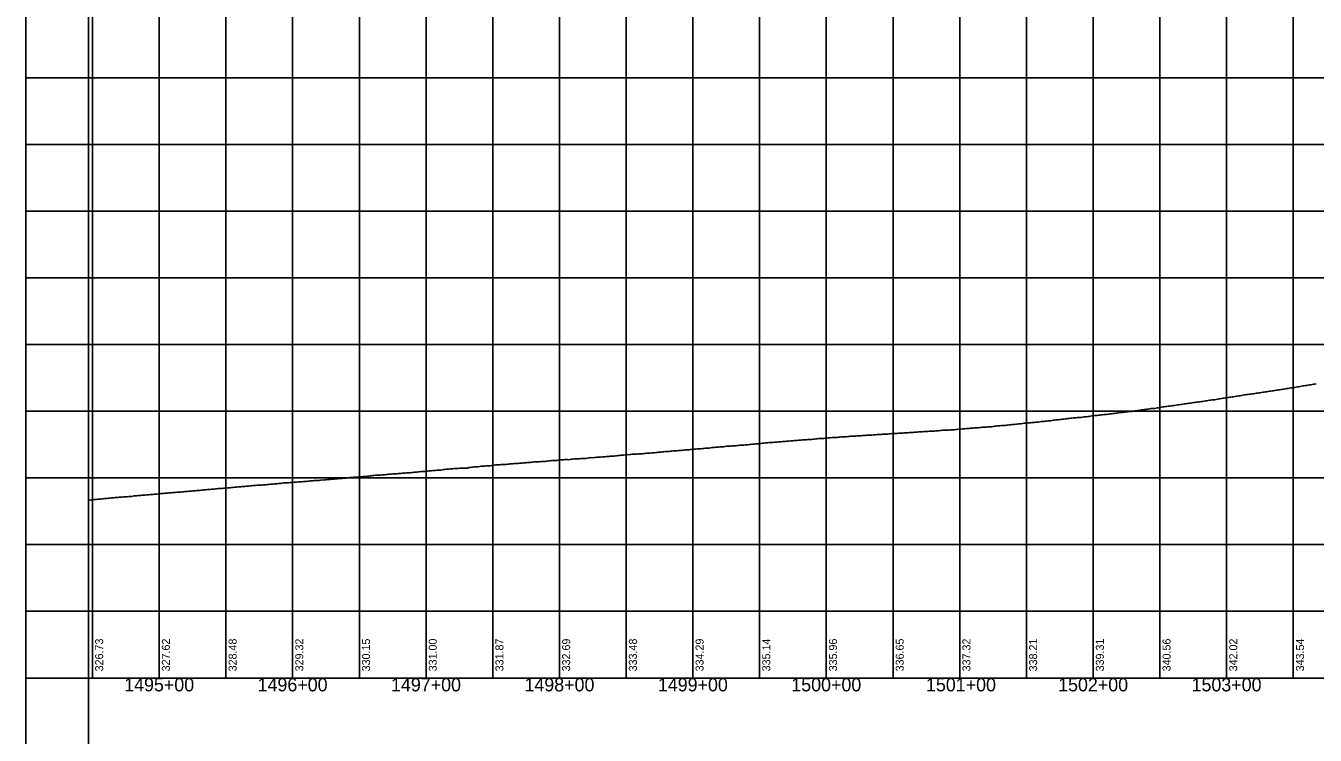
# Model space of a CAD drawing. Extents: x -90830 to 2015517, y -20856 to 836331.
# Drawn here: x 9623 to 10590, y 8819 to 9351 of the extents above; entities that cross this region are included whole.
import ezdxf

# ---------------------------------------------------------------- set-up
doc = ezdxf.new("R2010")
doc.units = 0
for name, color, linetype in [('Level 1', 7, 'Continuous'), ('RD_DDB_Profile_EX', 7, 'Continuous'), ('RD_DDB_StaTX', 7, 'Continuous'), ('RD_DDB_StripGrade', 7, 'Continuous'), ('RD_GPK_Profile_Cell', 7, 'Continuous'), ('RD_SHT_MatchLine', 7, 'Continuous')]:
    doc.layers.add(name, color=color, linetype=linetype)

msp = doc.modelspace()

# ---------------------------------------------------------------- linework, layer by layer
at = {"layer": 'Level 1'}
for p, q in [((9623.46, 9361.62), (9623.46, 8861.62)), ((9673.46, 9361.62), (9673.46, 8861.62)), ((9723.46, 9361.62), (9723.46, 8861.62)), ((9773.46, 9361.62), (9773.46, 8861.62)), ((9823.46, 9361.62), (9823.46, 8861.62)), ((9873.46, 9361.62), (9873.46, 8861.62)), ((9923.46, 9361.62), (9923.46, 8861.62)), ((9973.46, 9361.62), (9973.46, 8861.62)), ((10023.46, 9361.62), (10023.46, 8861.62)), ((10073.46, 9361.62), (10073.46, 8861.62)), ((10123.46, 9361.62), (10123.46, 8861.62)), ((10173.46, 9361.62), (10173.46, 8861.62)), ((10223.46, 9361.62), (10223.46, 8861.62)), ((10273.46, 9361.62), (10273.46, 8861.62)), ((10323.46, 9361.62), (10323.46, 8861.62)), ((10373.46, 9361.62), (10373.46, 8861.62)), ((10423.46, 9361.62), (10423.46, 8861.62)), ((10473.46, 9361.62), (10473.46, 8861.62)), ((10523.46, 9361.62), (10523.46, 8861.62)), ((10573.46, 9361.62), (10573.46, 8861.62)), ((9623.46, 9311.62), (11223.46, 9311.62)), ((9623.46, 9261.62), (11223.46, 9261.62)), ((9623.46, 9211.62), (11223.46, 9211.62)), ((9623.46, 9161.62), (11223.46, 9161.62)), ((9623.46, 9111.62), (11223.46, 9111.62)), ((9623.46, 9061.62), (11223.46, 9061.62)), ((9623.46, 9011.62), (11223.46, 9011.62)), ((9623.46, 8961.62), (11223.46, 8961.62)), ((9623.46, 8911.62), (11223.46, 8911.62)), ((9623.46, 8861.62), (11223.46, 8861.62))]:
    msp.add_line(p, q, dxfattribs=at)
at = {"layer": 'RD_DDB_Profile_EX'}
for points in [[(10470.57, 9064.02), (10471.57, 9064.21), (10472.57, 9064.27), (10473.57, 9064.43), (10474.57, 9064.66), (10475.57, 9064.83), (10476.57, 9065), (10477.57, 9065.1), (10478.57, 9065.26), (10479.57, 9065.42), (10480.57, 9065.49), (10481.57, 9065.62), (10482.57, 9065.77), (10483.57, 9065.89), (10484.57, 9066.01), (10485.57, 9066.15), (10486.57, 9066.3), (10487.57, 9066.45), (10488.57, 9066.59), (10489.57, 9066.7), (10490.57, 9066.82), (10491.57, 9067.02), (10492.57, 9067.18), (10493.57, 9067.28), (10494.57, 9067.43), (10495.57, 9067.62), (10496.57, 9067.75), (10497.57, 9067.92), (10498.57, 9068.05), (10499.57, 9068.16), (10500.57, 9068.28), (10501.57, 9068.43), (10502.57, 9068.57), (10503.57, 9068.76), (10504.57, 9068.91), (10505.57, 9068.96), (10506.57, 9069.06), (10507.57, 9069.32), (10508.57, 9069.5), (10509.57, 9069.67), (10510.57, 9069.84), (10511.57, 9069.96), (10512.57, 9070.06), (10513.57, 9070.13), (10514.57, 9070.23), (10515.57, 9070.38), (10516.57, 9070.62), (10517.57, 9070.83), (10518.57, 9070.97), (10519.57, 9071.12), (10520.57, 9071.27), (10521.57, 9071.41), (10522.57, 9071.56), (10523.57, 9071.73), (10524.57, 9071.89), (10525.57, 9072.02), (10526.57, 9072.23), (10527.57, 9072.37), (10528.57, 9072.42), (10529.57, 9072.62), (10530.57, 9072.84), (10531.57, 9072.96), (10532.57, 9073.12), (10533.57, 9073.26), (10534.57, 9073.45), (10535.57, 9073.61), (10536.57, 9073.77), (10537.57, 9073.91), (10538.57, 9074.04), (10539.57, 9074.16), (10540.57, 9074.33), (10541.57, 9074.44), (10542.57, 9074.55), (10543.57, 9074.7), (10544.57, 9074.82), (10545.57, 9075.03), (10546.57, 9075.21), (10547.57, 9075.28), (10548.57, 9075.44), (10549.57, 9075.63), (10550.57, 9075.78), (10551.57, 9075.93), (10552.57, 9076.05), (10553.57, 9076.26), (10554.57, 9076.48), (10555.57, 9076.57), (10556.57, 9076.75), (10557.57, 9076.9), (10558.57, 9077), (10559.57, 9077.19), (10560.57, 9077.35), (10561.57, 9077.45), (10562.57, 9077.61), (10563.57, 9077.72), (10564.57, 9077.91), (10565.57, 9078.1), (10566.57, 9078.25), (10567.57, 9078.42), (10568.57, 9078.57), (10569.57, 9078.7), (10570.57, 9078.85)], [(10570.57, 9078.85), (10571.57, 9079.02), (10572.57, 9079.2), (10573.57, 9079.35), (10574.57, 9079.47), (10575.57, 9079.62), (10576.57, 9079.8), (10577.57, 9079.93), (10578.57, 9080.11), (10579.57, 9080.33), (10580.57, 9080.53), (10581.57, 9080.7), (10582.57, 9080.82), (10583.57, 9080.97), (10584.57, 9081.14), (10585.57, 9081.28), (10586.57, 9081.41), (10587.57, 9081.6), (10588.57, 9081.77), (10589.57, 9081.96), (10590.57, 9082.12)], [(10370.57, 9052.37), (10371.57, 9052.53), (10372.57, 9052.6), (10373.57, 9052.7), (10374.57, 9052.79), (10375.57, 9052.89), (10376.57, 9052.97), (10377.57, 9053.04), (10378.57, 9053.12), (10379.57, 9053.22), (10380.57, 9053.32), (10381.57, 9053.34), (10382.57, 9053.49), (10383.57, 9053.71), (10384.57, 9053.84), (10385.57, 9053.92), (10386.57, 9053.95), (10387.57, 9054.05), (10388.57, 9054.22), (10389.57, 9054.32), (10390.57, 9054.35), (10391.57, 9054.44), (10392.57, 9054.64), (10393.57, 9054.79), (10394.57, 9054.91), (10395.57, 9055.04), (10396.57, 9055.06), (10397.57, 9055.16), (10398.57, 9055.31), (10399.57, 9055.45), (10400.57, 9055.6), (10401.57, 9055.69), (10402.57, 9055.84), (10403.57, 9055.96), (10404.57, 9056.06), (10405.57, 9056.16), (10406.57, 9056.29), (10407.57, 9056.44), (10408.57, 9056.56), (10409.57, 9056.66), (10410.57, 9056.74), (10411.57, 9056.8), (10412.57, 9056.83), (10413.57, 9056.81), (10414.57, 9057.01), (10415.57, 9057.26), (10416.57, 9057.37), (10417.57, 9057.42), (10418.57, 9057.4), (10419.57, 9057.53), (10420.57, 9057.7), (10421.57, 9057.88), (10422.57, 9058.05), (10423.57, 9058.19), (10424.57, 9058.33), (10425.57, 9058.43), (10426.57, 9058.52), (10427.57, 9058.61), (10428.57, 9058.77), (10429.57, 9058.89), (10430.57, 9058.96), (10431.57, 9059.06), (10432.57, 9059.16), (10433.57, 9059.26), (10434.57, 9059.36), (10435.57, 9059.48), (10436.57, 9059.62), (10437.57, 9059.7), (10438.57, 9059.85), (10439.57, 9059.99), (10440.57, 9060.06), (10441.57, 9060.24), (10442.57, 9060.43), (10443.57, 9060.56), (10444.57, 9060.63), (10445.57, 9060.73), (10446.57, 9060.87), (10447.57, 9061.02), (10448.57, 9061.15), (10449.57, 9061.24), (10450.57, 9061.29), (10451.57, 9061.32), (10452.57, 9061.47), (10453.57, 9061.71), (10454.57, 9061.88), (10455.57, 9062), (10456.57, 9062.13), (10457.57, 9062.22), (10458.57, 9062.39), (10459.57, 9062.55), (10460.57, 9062.66), (10461.57, 9062.85), (10462.57, 9063.01), (10463.57, 9063.1), (10464.57, 9063.25), (10465.57, 9063.41), (10466.57, 9063.57), (10467.57, 9063.67), (10468.57, 9063.72), (10469.57, 9063.76), (10470.57, 9064.02)], [(10270.57, 9044.63), (10271.57, 9044.75), (10272.57, 9044.83), (10273.57, 9044.86), (10274.57, 9044.91), (10275.57, 9044.91), (10276.57, 9044.98), (10277.57, 9045.11), (10278.57, 9045.16), (10279.57, 9045.21), (10280.57, 9045.26), (10281.57, 9045.36), (10282.57, 9045.46), (10283.57, 9045.49), (10284.57, 9045.53), (10285.57, 9045.63), (10286.57, 9045.69), (10287.57, 9045.69), (10288.57, 9045.74), (10289.57, 9045.84), (10290.57, 9045.91), (10291.57, 9045.96), (10292.57, 9046.04), (10293.57, 9046.14), (10294.57, 9046.22), (10295.57, 9046.27), (10296.57, 9046.3), (10297.57, 9046.32), (10298.57, 9046.39), (10299.57, 9046.49), (10300.57, 9046.57), (10301.57, 9046.62), (10302.57, 9046.65), (10303.57, 9046.67), (10304.57, 9046.75), (10305.57, 9046.87), (10306.57, 9046.97), (10307.57, 9047.02), (10308.57, 9047.12), (10309.57, 9047.25), (10310.57, 9047.3), (10311.57, 9047.32), (10312.57, 9047.4), (10313.57, 9047.45), (10314.57, 9047.47), (10315.57, 9047.53), (10316.57, 9047.58), (10317.57, 9047.63), (10318.57, 9047.68), (10319.57, 9047.77), (10320.57, 9047.9), (10321.57, 9048), (10322.57, 9048.14), (10323.57, 9048.22), (10324.57, 9048.26), (10325.57, 9048.34), (10326.57, 9048.38), (10327.57, 9048.46), (10328.57, 9048.54), (10329.57, 9048.61), (10330.57, 9048.68), (10331.57, 9048.81), (10332.57, 9048.91), (10333.57, 9048.98), (10334.57, 9049.08), (10335.57, 9049.18), (10336.57, 9049.23), (10337.57, 9049.26), (10338.57, 9049.35), (10339.57, 9049.48), (10340.57, 9049.55), (10341.57, 9049.6), (10342.57, 9049.66), (10343.57, 9049.71), (10344.57, 9049.78), (10345.57, 9049.92), (10346.57, 9050), (10347.57, 9049.98), (10348.57, 9050.12), (10349.57, 9050.29), (10350.57, 9050.39), (10351.57, 9050.54), (10352.57, 9050.64), (10353.57, 9050.69), (10354.57, 9050.78), (10355.57, 9050.95), (10356.57, 9050.99), (10357.57, 9050.94), (10358.57, 9051.1), (10359.57, 9051.26), (10360.57, 9051.29), (10361.57, 9051.41), (10362.57, 9051.58), (10363.57, 9051.7), (10364.57, 9051.76), (10365.57, 9051.78), (10366.57, 9051.9), (10367.57, 9052.05), (10368.57, 9052.12), (10369.57, 9052.2), (10370.57, 9052.37)], [(10070.57, 9028.66), (10071.57, 9028.71), (10072.57, 9028.8), (10073.57, 9029.02), (10074.57, 9029.07), (10075.57, 9029.02), (10076.57, 9029.19), (10077.57, 9029.3), (10078.57, 9029.31), (10079.57, 9029.4), (10080.57, 9029.46), (10081.57, 9029.49), (10082.57, 9029.6), (10083.57, 9029.71), (10084.57, 9029.73), (10085.57, 9029.79), (10086.57, 9029.9), (10087.57, 9029.93), (10088.57, 9030.06), (10089.57, 9030.13), (10090.57, 9030.16), (10091.57, 9030.28), (10092.57, 9030.4), (10093.57, 9030.5), (10094.57, 9030.52), (10095.57, 9030.68), (10096.57, 9030.76), (10097.57, 9030.81), (10098.57, 9030.81), (10099.57, 9030.95), (10100.57, 9031.05), (10101.57, 9031.2), (10102.57, 9031.3), (10103.57, 9031.31), (10104.57, 9031.32), (10105.57, 9031.5), (10106.57, 9031.65), (10107.57, 9031.71), (10108.57, 9031.83), (10109.57, 9031.88), (10110.57, 9031.91), (10111.57, 9032), (10112.57, 9032.1), (10113.57, 9032.16), (10114.57, 9032.25), (10115.57, 9032.35), (10116.57, 9032.45), (10117.57, 9032.6), (10118.57, 9032.66), (10119.57, 9032.71), (10120.57, 9032.76), (10121.57, 9032.95), (10122.57, 9033), (10123.57, 9033.1), (10124.57, 9033.2), (10125.57, 9033.24), (10126.57, 9033.36), (10127.57, 9033.43), (10128.57, 9033.43), (10129.57, 9033.53), (10130.57, 9033.68), (10131.57, 9033.73), (10132.57, 9033.8), (10133.57, 9033.86), (10134.57, 9033.91), (10135.57, 9033.96), (10136.57, 9034.13), (10137.57, 9034.29), (10138.57, 9034.4), (10139.57, 9034.46), (10140.57, 9034.59), (10141.57, 9034.66), (10142.57, 9034.75), (10143.57, 9034.81), (10144.57, 9034.86), (10145.57, 9034.91), (10146.57, 9035), (10147.57, 9035.14), (10148.57, 9035.31), (10149.57, 9035.4), (10150.57, 9035.45), (10151.57, 9035.5), (10152.57, 9035.55), (10153.57, 9035.64), (10154.57, 9035.67), (10155.57, 9035.74), (10156.57, 9035.84), (10157.57, 9035.95), (10158.57, 9036.05), (10159.57, 9036.07), (10160.57, 9036.15), (10161.57, 9036.26), (10162.57, 9036.37), (10163.57, 9036.39), (10164.57, 9036.46), (10165.57, 9036.59), (10166.57, 9036.71), (10167.57, 9036.81), (10168.57, 9036.89), (10169.57, 9036.97), (10170.57, 9037.11)], [(10170.57, 9037.11), (10171.57, 9037.22), (10172.57, 9037.26), (10173.57, 9037.34), (10174.57, 9037.44), (10175.57, 9037.59), (10176.57, 9037.71), (10177.57, 9037.84), (10178.57, 9037.94), (10179.57, 9037.99), (10180.57, 9038.06), (10181.57, 9038.16), (10182.57, 9038.22), (10183.57, 9038.24), (10184.57, 9038.34), (10185.57, 9038.42), (10186.57, 9038.53), (10187.57, 9038.67), (10188.57, 9038.67), (10189.57, 9038.76), (10190.57, 9038.89), (10191.57, 9038.94), (10192.57, 9039.01), (10193.57, 9039.11), (10194.57, 9039.19), (10195.57, 9039.24), (10196.57, 9039.31), (10197.57, 9039.39), (10198.57, 9039.46), (10199.57, 9039.54), (10200.57, 9039.65), (10201.57, 9039.76), (10202.57, 9039.81), (10203.57, 9039.88), (10204.57, 9039.98), (10205.57, 9040.08), (10206.57, 9040.13), (10207.57, 9040.18), (10208.57, 9040.23), (10209.57, 9040.32), (10210.57, 9040.43), (10211.57, 9040.48), (10212.57, 9040.53), (10213.57, 9040.6), (10214.57, 9040.72), (10215.57, 9040.85), (10216.57, 9040.97), (10217.57, 9041.07), (10218.57, 9041.08), (10219.57, 9041.12), (10220.57, 9041.22), (10221.57, 9041.27), (10222.57, 9041.32), (10223.57, 9041.41), (10224.57, 9041.54), (10225.57, 9041.64), (10226.57, 9041.74), (10227.57, 9041.81), (10228.57, 9041.86), (10229.57, 9041.93), (10230.57, 9041.99), (10231.57, 9042.03), (10232.57, 9042.13), (10233.57, 9042.21), (10234.57, 9042.3), (10235.57, 9042.38), (10236.57, 9042.38), (10237.57, 9042.39), (10238.57, 9042.47), (10239.57, 9042.6), (10240.57, 9042.69), (10241.57, 9042.82), (10242.57, 9042.87), (10243.57, 9042.87), (10244.57, 9042.9), (10245.57, 9042.97), (10246.57, 9043.09), (10247.57, 9043.21), (10248.57, 9043.25), (10249.57, 9043.25), (10250.57, 9043.32), (10251.57, 9043.4), (10252.57, 9043.47), (10253.57, 9043.55), (10254.57, 9043.6), (10255.57, 9043.65), (10256.57, 9043.7), (10257.57, 9043.78), (10258.57, 9043.85), (10259.57, 9043.92), (10260.57, 9044), (10261.57, 9044.08), (10262.57, 9044.15), (10263.57, 9044.2), (10264.57, 9044.25), (10265.57, 9044.31), (10266.57, 9044.36), (10267.57, 9044.41), (10268.57, 9044.45), (10269.57, 9044.53), (10270.57, 9044.63)], [(9970.57, 9020.69), (9971.57, 9020.75), (9972.57, 9020.88), (9973.57, 9021), (9974.57, 9021.13), (9975.57, 9021.32), (9976.57, 9021.37), (9977.57, 9021.41), (9978.57, 9021.53), (9979.57, 9021.57), (9980.57, 9021.61), (9981.57, 9021.66), (9982.57, 9021.67), (9983.57, 9021.78), (9984.57, 9021.82), (9985.57, 9022.01), (9986.57, 9022.15), (9987.57, 9022.17), (9988.57, 9022.21), (9989.57, 9022.33), (9990.57, 9022.41), (9991.57, 9022.46), (9992.57, 9022.51), (9993.57, 9022.56), (9994.57, 9022.64), (9995.57, 9022.74), (9996.57, 9022.84), (9997.57, 9022.94), (9998.57, 9023.01), (9999.57, 9023.06), (10000.57, 9023.15), (10001.57, 9023.17), (10002.57, 9023.39), (10003.57, 9023.51), (10004.57, 9023.56), (10005.57, 9023.57), (10006.57, 9023.61), (10007.57, 9023.66), (10008.57, 9023.75), (10009.57, 9023.85), (10010.57, 9023.91), (10011.57, 9023.92), (10012.57, 9024), (10013.57, 9024.17), (10014.57, 9024.19), (10015.57, 9024.32), (10016.57, 9024.41), (10017.57, 9024.57), (10018.57, 9024.66), (10019.57, 9024.67), (10020.57, 9024.6), (10021.57, 9024.65), (10022.57, 9024.94), (10023.57, 9025.06), (10024.57, 9025.11), (10025.57, 9025.12), (10026.57, 9025.12), (10027.57, 9025.31), (10028.57, 9025.37), (10029.57, 9025.3), (10030.57, 9025.28), (10031.57, 9025.54), (10032.57, 9025.66), (10033.57, 9025.71), (10034.57, 9025.8), (10035.57, 9025.86), (10036.57, 9025.88), (10037.57, 9025.91), (10038.57, 9025.96), (10039.57, 9026.09), (10040.57, 9026.2), (10041.57, 9026.23), (10042.57, 9026.26), (10043.57, 9026.27), (10044.57, 9026.5), (10045.57, 9026.65), (10046.57, 9026.75), (10047.57, 9026.81), (10048.57, 9026.78), (10049.57, 9026.85), (10050.57, 9026.98), (10051.57, 9027.06), (10052.57, 9027.07), (10053.57, 9027.15), (10054.57, 9027.25), (10055.57, 9027.39), (10056.57, 9027.5), (10057.57, 9027.49), (10058.57, 9027.58), (10059.57, 9027.59), (10060.57, 9027.61), (10061.57, 9027.84), (10062.57, 9027.96), (10063.57, 9028.01), (10064.57, 9028.03), (10065.57, 9028.06), (10066.57, 9028.22), (10067.57, 9028.35), (10068.57, 9028.41), (10069.57, 9028.58), (10070.57, 9028.66)], [(9870.57, 9012.13), (9871.57, 9012.21), (9872.57, 9012.28), (9873.57, 9012.4), (9874.57, 9012.48), (9875.57, 9012.53), (9876.57, 9012.61), (9877.57, 9012.68), (9878.57, 9012.8), (9879.57, 9012.88), (9880.57, 9013), (9881.57, 9013.15), (9882.57, 9013.19), (9883.57, 9013.34), (9884.57, 9013.46), (9885.57, 9013.56), (9886.57, 9013.59), (9887.57, 9013.62), (9888.57, 9013.68), (9889.57, 9013.73), (9890.57, 9013.81), (9891.57, 9013.88), (9892.57, 9014), (9893.57, 9014.11), (9894.57, 9014.21), (9895.57, 9014.35), (9896.57, 9014.46), (9897.57, 9014.52), (9898.57, 9014.57), (9899.57, 9014.7), (9900.57, 9014.77), (9901.57, 9014.79), (9902.57, 9014.86), (9903.57, 9014.96), (9904.57, 9015.02), (9905.57, 9015.07), (9906.57, 9015.16), (9907.57, 9015.22), (9908.57, 9015.31), (9909.57, 9015.37), (9910.57, 9015.42), (9911.57, 9015.51), (9912.57, 9015.61), (9913.57, 9015.74), (9914.57, 9015.82), (9915.57, 9015.91), (9916.57, 9016.01), (9917.57, 9016.14), (9918.57, 9016.22), (9919.57, 9016.3), (9920.57, 9016.37), (9921.57, 9016.42), (9922.57, 9016.5), (9923.57, 9016.64), (9924.57, 9016.72), (9925.57, 9016.8), (9926.57, 9016.87), (9927.57, 9016.95), (9928.57, 9017.05), (9929.57, 9017.15), (9930.57, 9017.25), (9931.57, 9017.35), (9932.57, 9017.41), (9933.57, 9017.43), (9934.57, 9017.5), (9935.57, 9017.6), (9936.57, 9017.84), (9937.57, 9017.96), (9938.57, 9018.05), (9939.57, 9018.15), (9940.57, 9018.21), (9941.57, 9018.3), (9942.57, 9018.36), (9943.57, 9018.52), (9944.57, 9018.65), (9945.57, 9018.67), (9946.57, 9018.67), (9947.57, 9018.67), (9948.57, 9018.82), (9949.57, 9018.87), (9950.57, 9018.83), (9951.57, 9018.89), (9952.57, 9018.92), (9953.57, 9018.92), (9954.57, 9018.92), (9955.57, 9019.36), (9956.57, 9019.52), (9957.57, 9019.59), (9958.57, 9019.77), (9959.57, 9019.86), (9960.57, 9019.91), (9961.57, 9019.96), (9962.57, 9020.01), (9963.57, 9020.1), (9964.57, 9020.31), (9965.57, 9020.41), (9966.57, 9020.42), (9967.57, 9020.5), (9968.57, 9020.63), (9969.57, 9020.71), (9970.57, 9020.69)], [(9770.57, 9003.75), (9771.57, 9003.9), (9772.57, 9004.02), (9773.57, 9004.01), (9774.57, 9004.11), (9775.57, 9004.22), (9776.57, 9004.28), (9777.57, 9004.37), (9778.57, 9004.5), (9779.57, 9004.58), (9780.57, 9004.67), (9781.57, 9004.73), (9782.57, 9004.82), (9783.57, 9004.92), (9784.57, 9005.05), (9785.57, 9005.13), (9786.57, 9005.18), (9787.57, 9005.23), (9788.57, 9005.35), (9789.57, 9005.39), (9790.57, 9005.47), (9791.57, 9005.67), (9792.57, 9005.78), (9793.57, 9005.83), (9794.57, 9005.91), (9795.57, 9005.98), (9796.57, 9006.06), (9797.57, 9006.09), (9798.57, 9006.16), (9799.57, 9006.19), (9800.57, 9006.27), (9801.57, 9006.44), (9802.57, 9006.53), (9803.57, 9006.54), (9804.57, 9006.61), (9805.57, 9006.71), (9806.57, 9006.81), (9807.57, 9006.91), (9808.57, 9006.98), (9809.57, 9007.06), (9810.57, 9007.09), (9811.57, 9007.2), (9812.57, 9007.35), (9813.57, 9007.39), (9814.57, 9007.5), (9815.57, 9007.72), (9816.57, 9007.82), (9817.57, 9007.84), (9818.57, 9007.91), (9819.57, 9007.97), (9820.57, 9008.02), (9821.57, 9008.07), (9822.57, 9008.16), (9823.57, 9008.23), (9824.57, 9008.31), (9825.57, 9008.41), (9826.57, 9008.47), (9827.57, 9008.56), (9828.57, 9008.63), (9829.57, 9008.68), (9830.57, 9008.76), (9831.57, 9008.83), (9832.57, 9008.84), (9833.57, 9009.02), (9834.57, 9009.16), (9835.57, 9009.26), (9836.57, 9009.32), (9837.57, 9009.38), (9838.57, 9009.5), (9839.57, 9009.61), (9840.57, 9009.64), (9841.57, 9009.68), (9842.57, 9009.69), (9843.57, 9009.8), (9844.57, 9010.02), (9845.57, 9010.09), (9846.57, 9010.05), (9847.57, 9010.15), (9848.57, 9010.26), (9849.57, 9010.33), (9850.57, 9010.34), (9851.57, 9010.38), (9852.57, 9010.65), (9853.57, 9010.74), (9854.57, 9010.78), (9855.57, 9010.83), (9856.57, 9010.91), (9857.57, 9010.98), (9858.57, 9011.14), (9859.57, 9011.23), (9860.57, 9011.28), (9861.57, 9011.4), (9862.57, 9011.55), (9863.57, 9011.55), (9864.57, 9011.61), (9865.57, 9011.71), (9866.57, 9011.81), (9867.57, 9011.84), (9868.57, 9011.95), (9869.57, 9012.06), (9870.57, 9012.13)], [(9670.57, 8995.04), (9671.57, 8995), (9672.57, 8995.18), (9673.57, 8995.3), (9674.57, 8995.41), (9675.57, 8995.53), (9676.57, 8995.56), (9677.57, 8995.59), (9678.57, 8995.68), (9679.57, 8995.74), (9680.57, 8995.86), (9681.57, 8995.98), (9682.57, 8996.07), (9683.57, 8996.17), (9684.57, 8996.31), (9685.57, 8996.38), (9686.57, 8996.51), (9687.57, 8996.62), (9688.57, 8996.68), (9689.57, 8996.77), (9690.57, 8996.87), (9691.57, 8996.96), (9692.57, 8997.06), (9693.57, 8997.13), (9694.57, 8997.14), (9695.57, 8997.22), (9696.57, 8997.35), (9697.57, 8997.43), (9698.57, 8997.41), (9699.57, 8997.5), (9700.57, 8997.62), (9701.57, 8997.68), (9702.57, 8997.73), (9703.57, 8997.82), (9704.57, 8998.06), (9705.57, 8998.18), (9706.57, 8998.26), (9707.57, 8998.4), (9708.57, 8998.44), (9709.57, 8998.37), (9710.57, 8998.56), (9711.57, 8998.64), (9712.57, 8998.72), (9713.57, 8998.85), (9714.57, 8998.93), (9715.57, 8999.02), (9716.57, 8999.15), (9717.57, 8999.23), (9718.57, 8999.28), (9719.57, 8999.33), (9720.57, 8999.45), (9721.57, 8999.53), (9722.57, 8999.61), (9723.57, 8999.75), (9724.57, 8999.86), (9725.57, 8999.93), (9726.57, 8999.98), (9727.57, 9000.06), (9728.57, 9000.13), (9729.57, 9000.25), (9730.57, 9000.4), (9731.57, 9000.44), (9732.57, 9000.52), (9733.57, 9000.58), (9734.57, 9000.66), (9735.57, 9000.77), (9736.57, 9000.83), (9737.57, 9000.88), (9738.57, 9000.93), (9739.57, 9001.02), (9740.57, 9001.15), (9741.57, 9001.27), (9742.57, 9001.4), (9743.57, 9001.51), (9744.57, 9001.54), (9745.57, 9001.58), (9746.57, 9001.67), (9747.57, 9001.76), (9748.57, 9001.87), (9749.57, 9001.93), (9750.57, 9001.98), (9751.57, 9002.07), (9752.57, 9002.17), (9753.57, 9002.3), (9754.57, 9002.45), (9755.57, 9002.53), (9756.57, 9002.58), (9757.57, 9002.63), (9758.57, 9002.72), (9759.57, 9002.82), (9760.57, 9002.92), (9761.57, 9003.02), (9762.57, 9003.08), (9763.57, 9003.13), (9764.57, 9003.22), (9765.57, 9003.39), (9766.57, 9003.48), (9767.57, 9003.57), (9768.57, 9003.63), (9769.57, 9003.65), (9770.57, 9003.75)]]:
    msp.add_lwpolyline(points, dxfattribs=at)
at = {"layer": 'RD_GPK_Profile_Cell'}
for q in [(9670.57, 10111.62), (11570.57, 8861.62), (9670.57, 7611.62)]:
    msp.add_line((9670.57, 8861.62), q, dxfattribs=at)
at = {"layer": 'RD_SHT_MatchLine'}
for p, q in [((9623.46, 8861.62), (9623.46, 8256.75)), ((9670.57, 8861.62), (9670.57, 8256.75))]:
    msp.add_line(p, q, dxfattribs=at)

# ---------------------------------------------------------------- texts
at = {"layer": 'RD_DDB_StaTX'}
for s, p in [('1495+00', (9697.21, 8851.62)), ('1496+00', (9797.21, 8851.62)), ('1497+00', (9897.21, 8851.62)), ('1498+00', (9997.21, 8851.62)), ('1499+00', (10097.21, 8851.62)), ('1500+00', (10197.21, 8851.62)), ('1501+00', (10298.17, 8851.62)), ('1502+00', (10397.21, 8851.62)), ('1503+00', (10497.21, 8851.62))]:
    msp.add_text(s, height=10, dxfattribs=at).set_placement(p)
at = {"layer": 'RD_DDB_StripGrade'}
for s, p in [('326.73', (9681.46, 8866.62)), ('327.62', (9731.46, 8866.62)), ('328.48', (9781.46, 8866.62)), ('329.32', (9831.46, 8866.62)), ('330.15', (9881.46, 8866.62)), ('331.00', (9931.46, 8866.62)), ('331.87', (9981.46, 8866.62)), ('332.69', (10031.46, 8866.62)), ('333.48', (10081.46, 8866.62)), ('334.29', (10131.46, 8866.62)), ('335.14', (10181.46, 8866.62)), ('335.96', (10231.46, 8866.62)), ('336.65', (10281.46, 8866.62)), ('337.32', (10331.46, 8866.62)), ('338.21', (10381.46, 8866.62)), ('339.31', (10431.46, 8866.62)), ('340.56', (10481.46, 8866.62)), ('342.02', (10531.46, 8866.62)), ('343.54', (10581.46, 8866.62))]:
    msp.add_text(s, height=6, rotation=90, dxfattribs=at).set_placement(p)

doc.saveas('drawing.dxf')
